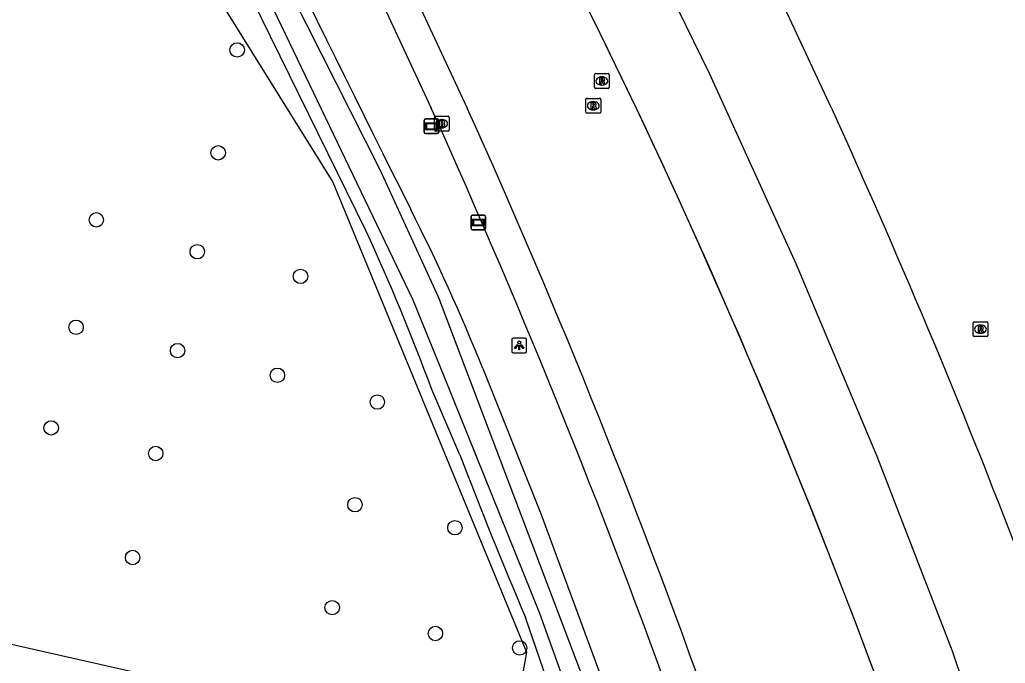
# Model space of a CAD drawing. Extents: x 155018 to 156648, y 383980 to 385733.
# Drawn here: x 156160.5 to 156227.3, y 384712.4 to 384756 of the extents above; entities that cross this region are included whole.
import ezdxf

# ---------------------------------------------------------------- set-up
doc = ezdxf.new("R2010")
doc.units = 0
for name, color, linetype in [('IMGEO_Boom', 7, 'Continuous'), ('IMGEO_Brandkraan', 7, 'Continuous'), ('IMGEO_Groenvoorziening', 7, 'Continuous'), ('IMGEO_Lichtpunt', 7, 'Continuous'), ('IMGEO_Lijnafwatering', 7, 'Continuous'), ('IMGEO_Rijbaan_lokaal_gesloten', 7, 'Continuous'), ('IMGEO_Rijbaan_regionaal_gesloten', 7, 'Continuous'), ('IMGEO_Rioolput', 7, 'Continuous'), ('IMGEO_Verklikker', 7, 'Continuous'), ('IMGEO_Voetpad_open', 7, 'Continuous'), ('IMGEO_Waterloop', 7, 'Continuous')]:
    doc.layers.add(name, color=color, linetype=linetype)

msp = doc.modelspace()

# ---------------------------------------------------------------- linework, layer by layer
at = {"layer": 'IMGEO_Boom'}
for centre in [(156175.27, 384753.944), (156173.984, 384746.974), (156165.728, 384742.434), (156172.569, 384740.274), (156179.565, 384738.602), (156164.351, 384735.155), (156171.232, 384733.573), (156177.996, 384731.902), (156184.773, 384730.088), (156162.667, 384728.339), (156169.753, 384726.603), (156183.256, 384723.131), (156190.033, 384721.575), (156168.184, 384719.556), (156181.713, 384716.161), (156188.708, 384714.412), (156194.418, 384713.435)]:
    msp.add_circle(centre, 0.489, dxfattribs=at)
at = {"layer": 'IMGEO_Brandkraan'}
for p, q in [((156188.637, 384748.52), (156188.637, 384749.372)), ((156188.712, 384749.446), (156189.564, 384749.446)), ((156189.125, 384749.226), (156189.15, 384749.226)), ((156189.638, 384749.372), (156189.638, 384748.52)), ((156189.148, 384748.666), (156189.123, 384748.666)), ((156189.564, 384748.446), (156188.712, 384748.446))]:
    msp.add_line(p, q, dxfattribs=at)
for points in [[(156188.637, 384748.52), (156188.637, 384749.372)], [(156188.712, 384749.446), (156189.564, 384749.446)], [(156189.638, 384749.372), (156189.638, 384748.52)], [(156188.985, 384749.146), (156188.985, 384748.746), (156189.198, 384748.746)], [(156189.216, 384749.146), (156188.985, 384749.146)], [(156189.164, 384749.065), (156189.11, 384749.065), (156189.11, 384748.989)], [(156189.11, 384748.989), (156189.163, 384748.989)], [(156189.172, 384748.913), (156189.11, 384748.913), (156189.11, 384748.832)], [(156189.11, 384748.832), (156189.172, 384748.832)], [(156189.564, 384748.446), (156188.712, 384748.446)]]:
    msp.add_lwpolyline(points, dxfattribs=at)
for centre, radius, start, end in [((156188.714, 384749.37), 0.0765, 91.55205, 178.44795), ((156188.714, 384749.37), 0.0765, 91.55205, 178.44795), ((156189.562, 384749.37), 0.0765, 1.55205, 88.44795), ((156189.562, 384749.37), 0.0765, 1.55205, 88.44795), ((156189.165, 384749.027), 0.0379, 267.82845, 90.93552), ((156189.173, 384748.872), 0.0404, 269.87594, 90.50774), ((156189.204, 384748.997), 0.251, 268.66757, 293.53466), ((156189.22, 384749.001), 0.145, 59.4692, 91.53667), ((156189.245, 384749.048), 0.0922, 285.51372, 58.15012), ((156189.25, 384748.856), 0.105, 301.31148, 78.98903), ((156188.714, 384748.522), 0.0765, 181.55205, 268.44795), ((156188.714, 384748.522), 0.0765, 181.55205, 268.44795), ((156189.562, 384748.522), 0.0765, 271.55205, 358.44795), ((156189.562, 384748.522), 0.0765, 271.55205, 358.44795)]:
    msp.add_arc(centre, radius, start, end, dxfattribs=at)
for centre, major_axis, ratio, start_param, end_param in [((156189.124, 384748.946), (-0.387, 0.002), 0.722429, 4.712389, 7.853982), ((156189.149, 384748.946), (-0.39, 0.002), 0.717154, 1.570796, 4.712389)]:
    msp.add_ellipse(centre, major_axis=major_axis, ratio=ratio, start_param=start_param, end_param=end_param, dxfattribs=at)
at = {"layer": 'IMGEO_Groenvoorziening'}
for points in [[(156092.608, 384805.486), (156104.34, 384822.039), (156109.681, 384825.736), (156116.935, 384848.113), (156123.571, 384846.858), (156128.811, 384836.516), (156139.541, 384820.551), (156144.509, 384812.164), (156161.399, 384786.097), (156159.902, 384780.041), (156181.763, 384744.983), (156194.882, 384713.157), (156193.62, 384706.064), (156154.765, 384714.834), (156144.099, 384710.771), (156128.027, 384711.937), (156112.137, 384703.172), (156102.819, 384701.872), (156086.197, 384689.897), (156080.587, 384681.206), (156070.694, 384667.747), (156063.784, 384665.047)], [(156183.995, 384741.702), (156163.966, 384782.455)], [(156191.917, 384732.359), (156195.869, 384722.473), (156202.182, 384705.407), (156201.254, 384703.831), (156189.205, 384700.945)], [(156190.372, 384726.509), (156188.466, 384730.93)], [(156188.405, 384704.084), (156197.941, 384706.447), (156194.822, 384715.486)]]:
    msp.add_lwpolyline(points, dxfattribs=at)
for centre, radius, start, end in [((160802.634, 387037.496), 5154.402, 205.92403, 206.431476), ((156067.847, 384682.627), 133.667, 21.84285, 26.91436), ((156049.999, 384679.772), 147.615, 20.27722, 24.80531), ((156463.969, 384830.551), 292.712, 200.82049, 203.1475)]:
    msp.add_arc(centre, radius, start, end, dxfattribs=at)
at = {"layer": 'IMGEO_Lichtpunt'}
for p, q in [((156193.889, 384734.329), (156193.889, 384733.522)), ((156193.889, 384734.329), (156193.889, 384733.522)), ((156194.791, 384734.424), (156193.983, 384734.424)), ((156194.791, 384734.424), (156193.983, 384734.424)), ((156194.885, 384733.522), (156194.885, 384734.329)), ((156194.885, 384733.522), (156194.885, 384734.329)), ((156193.983, 384733.428), (156194.791, 384733.428)), ((156193.983, 384733.428), (156194.791, 384733.428))]:
    msp.add_line(p, q, dxfattribs=at)
for points in [[(156194.263, 384733.993), (156194.302, 384733.965), (156194.114, 384733.703), (156194.076, 384733.73), (156194.263, 384733.993)], [(156194.365, 384733.945), (156194.412, 384733.945), (156194.412, 384733.623), (156194.365, 384733.623), (156194.365, 384733.945)], [(156194.475, 384733.965), (156194.513, 384733.992), (156194.7, 384733.73), (156194.661, 384733.702), (156194.475, 384733.965)]]:
    msp.add_lwpolyline(points, dxfattribs=at)
msp.add_circle((156194.388, 384734.127), 0.0994, dxfattribs=at)
for centre, start, end in [((156193.983, 384734.329), 90, 180), ((156193.983, 384734.329), 90, 180), ((156194.791, 384734.329), 0, 90), ((156194.791, 384734.329), 0, 90), ((156193.983, 384733.522), 180, 270), ((156193.983, 384733.522), 180, 270), ((156194.791, 384733.522), 270, 0), ((156194.791, 384733.522), 270, 360)]:
    msp.add_arc(centre, 0.0946, start, end, dxfattribs=at)
at = {"layer": 'IMGEO_Lijnafwatering'}
for points in [[(156206.473, 384741.016), (156205.113, 384744.014), (156203.732, 384747.002), (156202.331, 384749.98), (156200.939, 384752.867), (156199.531, 384755.747), (156198.106, 384758.618)], [(156214.092, 384723.079), (156211.635, 384729.093), (156209.095, 384735.072), (156206.473, 384741.016)], [(156220.81, 384704.788), (156220.094, 384706.996), (156219.355, 384709.196), (156218.594, 384711.388), (156217.128, 384715.298), (156215.627, 384719.195), (156214.092, 384723.079)]]:
    msp.add_lwpolyline(points, dxfattribs=at)
at = {"layer": 'IMGEO_Rijbaan_lokaal_gesloten'}
for points in [[(156301.39, 384591.902), (156307.542, 384595.034), (156297.414, 384600.145), (156287.673, 384605.959), (156278.369, 384612.449), (156269.935, 384620.441), (156262.195, 384629.106), (156255.201, 384638.385), (156249.003, 384648.212), (156243.643, 384658.521), (156241.948, 384661.961), (156240.333, 384665.439), (156238.8, 384668.954), (156237.365, 384672.463), (156236.011, 384676.004), (156234.74, 384679.575), (156226.074, 384706.301), (156223.759, 384713.208), (156218.652, 384726.412), (156213.156, 384739.459), (156207.274, 384752.336), (156204.643, 384757.76)], [(156215.548, 384750), (156216.973, 384746.86)]]:
    msp.add_lwpolyline(points, dxfattribs=at)
for centre, radius, start, end in [((155748.419, 384536.073), 513.784, 24.60592, 27.27238), ((155747.561, 384535.802), 514.678, 20.40072, 24.20978)]:
    msp.add_arc(centre, radius, start, end, dxfattribs=at)
at = {"layer": 'IMGEO_Rijbaan_regionaal_gesloten'}
msp.add_lwpolyline([(156185.2, 384762.157), (156190.87, 384750)], dxfattribs=at)
for centre, radius, start, end in [((155698.337, 384508.823), 558.719, 25.57069, 27.40467), ((155699.214, 384528.047), 539.434, 19.45651, 24.29626), ((155777.227, 384548.115), 470.599, 20.30075, 25.4012)]:
    msp.add_arc(centre, radius, start, end, dxfattribs=at)
at = {"layer": 'IMGEO_Rioolput'}
for p, q in [((156199.486, 384751.413), (156199.486, 384752.265)), ((156199.561, 384752.339), (156200.413, 384752.339)), ((156199.974, 384752.119), (156199.999, 384752.119)), ((156200.487, 384752.265), (156200.487, 384751.413)), ((156200.413, 384751.339), (156199.561, 384751.339)), ((156199.997, 384751.559), (156199.972, 384751.559)), ((156198.909, 384749.737), (156198.909, 384750.589)), ((156198.984, 384750.663), (156199.836, 384750.663)), ((156199.91, 384750.589), (156199.91, 384749.737)), ((156199.397, 384750.443), (156199.422, 384750.443)), ((156199.836, 384749.663), (156198.984, 384749.663)), ((156199.42, 384749.883), (156199.395, 384749.883)), ((156225.149, 384734.602), (156225.149, 384735.454)), ((156225.224, 384735.528), (156226.076, 384735.528)), ((156225.637, 384735.308), (156225.662, 384735.308)), ((156226.15, 384735.454), (156226.15, 384734.602)), ((156226.076, 384734.528), (156225.224, 384734.528)), ((156225.66, 384734.748), (156225.635, 384734.748))]:
    msp.add_line(p, q, dxfattribs=at)
for points in [[(156199.486, 384751.413), (156199.486, 384752.265)], [(156199.561, 384752.339), (156200.413, 384752.339)], [(156200.075, 384752.037), (156199.823, 384752.039), (156199.823, 384751.639)], [(156200.001, 384751.958), (156199.947, 384751.958), (156199.947, 384751.877)], [(156200.487, 384752.265), (156200.487, 384751.413)], [(156200.413, 384751.339), (156199.561, 384751.339)], [(156199.823, 384751.639), (156199.947, 384751.639), (156199.947, 384751.801), (156199.958, 384751.801)], [(156199.947, 384751.877), (156199.999, 384751.877)], [(156200.005, 384751.772), (156200.076, 384751.639), (156200.216, 384751.639), (156200.151, 384751.765)], [(156198.909, 384749.737), (156198.909, 384750.589)], [(156198.984, 384750.663), (156199.836, 384750.663)], [(156199.91, 384750.589), (156199.91, 384749.737)], [(156199.498, 384750.361), (156199.246, 384750.363), (156199.246, 384749.963)], [(156199.246, 384749.963), (156199.37, 384749.963), (156199.37, 384750.125), (156199.381, 384750.125)], [(156199.424, 384750.282), (156199.37, 384750.282), (156199.37, 384750.201)], [(156199.37, 384750.201), (156199.422, 384750.201)], [(156199.428, 384750.096), (156199.499, 384749.963), (156199.639, 384749.963), (156199.574, 384750.089)], [(156199.836, 384749.663), (156198.984, 384749.663)], [(156225.149, 384734.602), (156225.149, 384735.454)], [(156225.224, 384735.528), (156226.076, 384735.528)], [(156225.738, 384735.226), (156225.486, 384735.228), (156225.486, 384734.828)], [(156226.15, 384735.454), (156226.15, 384734.602)], [(156226.076, 384734.528), (156225.224, 384734.528)], [(156225.486, 384734.828), (156225.61, 384734.828), (156225.61, 384734.99), (156225.621, 384734.99)], [(156225.664, 384735.147), (156225.61, 384735.147), (156225.61, 384735.066)], [(156225.61, 384735.066), (156225.662, 384735.066)], [(156225.668, 384734.961), (156225.739, 384734.828), (156225.879, 384734.828), (156225.814, 384734.954)]]:
    msp.add_lwpolyline(points, dxfattribs=at)
for centre, radius, start, end in [((156199.563, 384752.263), 0.0765, 91.55205, 178.44795), ((156199.563, 384752.263), 0.0765, 91.55205, 178.44795), ((156200.007, 384751.862), 0.0964, 77.00612, 93.18647), ((156200.021, 384751.919), 0.0378, 276.66336, 79.67722), ((156200.074, 384751.927), 0.109, 350.36119, 89.41601), ((156200.072, 384751.927), 0.112, 277.58423, 350.98172), ((156200.411, 384752.263), 0.0765, 1.55205, 88.44795), ((156200.411, 384752.263), 0.0765, 1.55205, 88.44795), ((156199.563, 384751.415), 0.0765, 181.55205, 268.44795), ((156199.563, 384751.415), 0.0765, 181.55205, 268.44795), ((156199.957, 384751.748), 0.0533, 26.02933, 88.69889), ((156199.983, 384752.066), 0.19, 274.7715, 282.96867), ((156200.056, 384751.712), 0.108, 29.51342, 73.79051), ((156200.411, 384751.415), 0.0765, 271.55205, 358.44795), ((156200.411, 384751.415), 0.0765, 271.55205, 358.44795), ((156198.986, 384750.587), 0.0765, 91.55205, 178.44795), ((156198.986, 384750.587), 0.0765, 91.55205, 178.44795), ((156199.834, 384750.587), 0.0765, 1.55205, 88.44795), ((156199.834, 384750.587), 0.0765, 1.55205, 88.44795), ((156199.38, 384750.072), 0.0533, 26.02933, 88.69889), ((156199.406, 384750.39), 0.19, 274.7715, 282.96867), ((156199.43, 384750.186), 0.0964, 77.00612, 93.18647), ((156199.444, 384750.243), 0.0378, 276.66336, 79.67722), ((156199.497, 384750.251), 0.109, 350.36119, 89.41601), ((156199.495, 384750.251), 0.112, 277.58423, 350.98172), ((156199.479, 384750.036), 0.108, 29.51342, 73.79051), ((156198.986, 384749.739), 0.0765, 181.55205, 268.44795), ((156198.986, 384749.739), 0.0765, 181.55205, 268.44795), ((156199.834, 384749.739), 0.0765, 271.55205, 358.44795), ((156199.834, 384749.739), 0.0765, 271.55205, 358.44795), ((156225.226, 384735.452), 0.0765, 91.55205, 178.44795), ((156225.226, 384735.452), 0.0765, 91.55205, 178.44795), ((156225.737, 384735.116), 0.109, 350.36119, 89.41601), ((156226.074, 384735.452), 0.0765, 1.55205, 88.44795), ((156226.074, 384735.452), 0.0765, 1.55205, 88.44795), ((156225.226, 384734.604), 0.0765, 181.55205, 268.44795), ((156225.226, 384734.604), 0.0765, 181.55205, 268.44795), ((156225.62, 384734.937), 0.0533, 26.02933, 88.69889), ((156225.646, 384735.255), 0.19, 274.7715, 282.96867), ((156225.67, 384735.051), 0.0964, 77.00612, 93.18647), ((156225.684, 384735.108), 0.0378, 276.66336, 79.67722), ((156225.735, 384735.116), 0.112, 277.58423, 350.98172), ((156225.719, 384734.901), 0.108, 29.51342, 73.79051), ((156226.074, 384734.604), 0.0765, 271.55205, 358.44795), ((156226.074, 384734.604), 0.0765, 271.55205, 358.44795)]:
    msp.add_arc(centre, radius, start, end, dxfattribs=at)
for centre, major_axis, ratio, start_param, end_param in [((156199.973, 384751.839), (-0.387, 0.002), 0.722429, 4.712389, 7.853982), ((156199.998, 384751.839), (-0.39, 0.002), 0.717154, 1.570796, 4.712389), ((156199.396, 384750.163), (-0.387, 0.002), 0.722429, 4.712389, 7.853982), ((156199.421, 384750.163), (-0.39, 0.002), 0.717154, 1.570796, 4.712389), ((156225.636, 384735.028), (-0.387, 0.002), 0.722429, 4.712389, 7.853982), ((156225.661, 384735.028), (-0.39, 0.002), 0.717154, 1.570796, 4.712389)]:
    msp.add_ellipse(centre, major_axis=major_axis, ratio=ratio, start_param=start_param, end_param=end_param, dxfattribs=at)
at = {"layer": 'IMGEO_Verklikker'}
for p, q in [((156188.042, 384749.27), (156188.832, 384749.27)), ((156188.832, 384749.27), (156188.042, 384749.27)), ((156187.942, 384748.37), (156187.942, 384749.17)), ((156187.942, 384749.17), (156187.942, 384748.37)), ((156188.932, 384749.17), (156188.932, 384748.37)), ((156188.932, 384748.37), (156188.932, 384749.17)), ((156188.832, 384748.27), (156188.042, 384748.27)), ((156188.042, 384748.27), (156188.832, 384748.27)), ((156191.122, 384741.851), (156191.122, 384742.651)), ((156191.122, 384742.651), (156191.122, 384741.851)), ((156191.222, 384742.751), (156192.012, 384742.751)), ((156192.012, 384742.751), (156191.222, 384742.751)), ((156192.112, 384742.651), (156192.112, 384741.851)), ((156192.112, 384741.851), (156192.112, 384742.651)), ((156192.012, 384741.751), (156191.222, 384741.751)), ((156191.222, 384741.751), (156192.012, 384741.751))]:
    msp.add_line(p, q, dxfattribs=at)
for points in [[(156188.043, 384749.002), (156188.831, 384749.002), (156188.831, 384748.538), (156188.043, 384748.538), (156188.043, 384749.002)], [(156188.108, 384748.937), (156188.108, 384748.603), (156188.766, 384748.603), (156188.766, 384748.937), (156188.108, 384748.937)], [(156191.223, 384742.483), (156192.011, 384742.483), (156192.011, 384742.019), (156191.223, 384742.019), (156191.223, 384742.483)], [(156191.288, 384742.418), (156191.288, 384742.084), (156191.946, 384742.084), (156191.946, 384742.418), (156191.288, 384742.418)]]:
    msp.add_lwpolyline(points, dxfattribs=at)
for centre, start, end in [((156188.042, 384749.17), 90, 180), ((156188.042, 384749.17), 90, 180), ((156188.832, 384749.17), 0, 90), ((156188.832, 384749.17), 360, 90), ((156188.042, 384748.37), 180, 270), ((156188.042, 384748.37), 180, 270), ((156188.832, 384748.37), 270, 0), ((156188.832, 384748.37), 270, 0), ((156191.222, 384742.651), 90, 180), ((156191.222, 384742.651), 90, 180), ((156192.012, 384742.651), 0, 90), ((156192.012, 384742.651), 360, 90), ((156191.222, 384741.851), 180, 270), ((156191.222, 384741.851), 180, 270), ((156192.012, 384741.851), 270, 0), ((156192.012, 384741.851), 270, 0)]:
    msp.add_arc(centre, 0.1, start, end, dxfattribs=at)
at = {"layer": 'IMGEO_Voetpad_open'}
msp.add_lwpolyline([(156183.257, 384761.122), (156188.427, 384750)], dxfattribs=at)
msp.add_arc((155676.844, 384518.986), 561.324, 19.57037, 24.30242, dxfattribs=at)
at = {"layer": 'IMGEO_Waterloop'}
for points in [[(156092.429, 384687.211), (156102.025, 384694.26), (156115.529, 384700.969), (156131.155, 384705.81), (156143.894, 384707.593), (156155.104, 384708.358), (156163.427, 384708.018), (156172.853, 384706.617), (156187.588, 384701.394), (156200.369, 384704.451), (156200.921, 384705.597), (156188.947, 384737.147), (156184.955, 384745.81), (156172.047, 384771.372)], [(156177.715, 384756.723), (156187.185, 384737.02), (156189.308, 384731.797), (156195.762, 384715.788), (156199.244, 384706.107), (156187.652, 384703.135), (156185.953, 384703.347), (156180.56, 384705.555), (156173.979, 384707.805), (156162.938, 384709.334), (156156.314, 384709.674), (156146.463, 384709.759), (156129.393, 384707.041), (156117.333, 384703.219), (156110.284, 384700.587), (156098.565, 384693.708), (156089.987, 384686.999)]]:
    msp.add_lwpolyline(points, dxfattribs=at)

doc.saveas('drawing.dxf')
